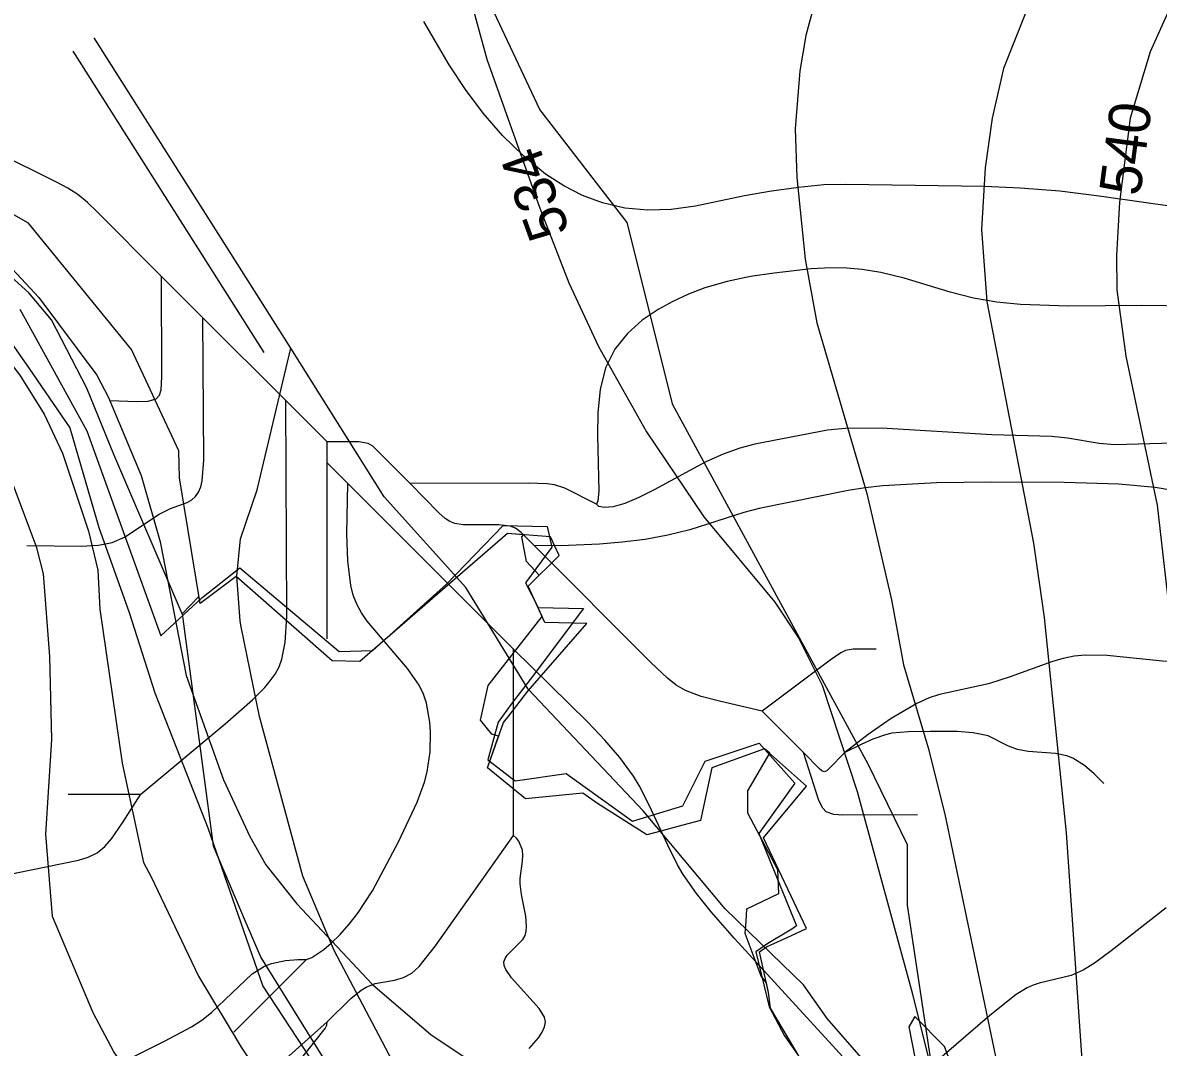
# Model space of a CAD drawing. Extents: x -709584 to -702006, y -1161789 to -1157496.
# Drawn here: x -708180.5 to -707906.4, y -1158238.2 to -1157990.8 of the extents above; entities that cross this region are included whole.
import ezdxf

# ---------------------------------------------------------------- set-up
doc = ezdxf.new("R2010")
doc.units = 0
for name, color, linetype in [('102_obvod PÚ', 7, 'Continuous'), ('103_hranice KÚ', 7, 'Continuous'), ('120_vrstevnice hlavní', 7, 'Continuous'), ('121_vrstevnice hlavní_popis', 7, 'Continuous'), ('122_vrstevnice základní', 7, 'Continuous'), ('408_BPEJ_linie', 7, 'Continuous'), ('411_akumulovaný odtok', 7, 'Continuous'), ('419_LPIS PB', 7, 'Continuous'), ('501_vodní tok', 7, 'Continuous'), ('735_OP sítí TI', 7, 'Continuous')]:
    doc.layers.add(name, color=color, linetype=linetype)

msp = doc.modelspace()

# ---------------------------------------------------------------- linework, layer by layer
at = {"layer": '102_obvod PÚ'}
msp.add_lwpolyline([(-708181.16, -1158059.93), (-708164.98, -1158089.32), (-708147.17, -1158138.79), (-708137.25, -1158129.63), (-708128.11, -1158122.41), (-708104.08, -1158142.55), (-708095.98, -1158142.38), (-708083.67, -1158131.21), (-708078.21, -1158126.3), (-708064.51, -1158112.14), (-708053.84, -1158112.38), (-708052.73, -1158117.4), (-708059.12, -1158126.01), (-708056.04, -1158131.97), (-708045.07, -1158132.19), (-708058.02, -1158149.36), (-708062.58, -1158155.32), (-708065.73, -1158159.68), (-708068.22, -1158168.78), (-708061.6, -1158173.79), (-708049.26, -1158172.08), (-708033.31, -1158183.54), (-708021.16, -1158179.83), (-708015.74, -1158169.05), (-708002.74, -1158164.72), (-707994.12, -1158174.36), (-708002.79, -1158186.51), (-707993.72, -1158208.81), (-707994.81, -1158209.61), (-708000.57, -1158213.09), (-708003.53, -1158215.08), (-708000.28, -1158228.43), (-707996.55, -1158235.42), (-707993.24, -1158240.21)], dxfattribs=at)
at = {"layer": '103_hranice KÚ'}
for points in [[(-707978.1, -1158249.32), (-707960.85, -1158243.93), (-707966.87, -1158203.84), (-707966.87, -1158189.31), (-707976.39, -1158169.76), (-708023.53, -1158083.06), (-708034.56, -1158038.96), (-708055.66, -1158011.68), (-708071.2, -1157978.61), (-708073.21, -1157956.56), (-708074.21, -1157942.53), (-708068.69, -1157934.01), (-708060.17, -1157933.51), (-708037.1, -1157939.52), (-708023.56, -1157945.53), (-708001, -1157940.02)], [(-707991.48, -1158242.94), (-707999.97, -1158228.71), (-708000.41, -1158224.96), (-708002.62, -1158215.14), (-708000.97, -1158213.92), (-707994.9, -1158211.16), (-707991.24, -1158209.49), (-708001.63, -1158187.59), (-707991.24, -1158175.1), (-708001.38, -1158166.07), (-708014.12, -1158170.65), (-708016.84, -1158183.39), (-708022.34, -1158184.86), (-708026.44, -1158185.95), (-708029.82, -1158186.85), (-708041.7, -1158179.31), (-708045.3, -1158176.77), (-708059.14, -1158178.19), (-708068.29, -1158170.65), (-708064.45, -1158159.76), (-708063.09, -1158158.01), (-708058.54, -1158152.17), (-708044.28, -1158135.79), (-708054.44, -1158135.58), (-708058.46, -1158126.79), (-708050.95, -1158119.39), (-708053.07, -1158114.94), (-708063.43, -1158114.09), (-708099.08, -1158145), (-708105.78, -1158144.82), (-708128.92, -1158124.48), (-708137.68, -1158131), (-708142.64, -1158100.64), (-708142.77, -1158094.1), (-708154.2, -1158069.65), (-708179.06, -1158039.17), (-708198.21, -1158028.27)], [(-707991.48, -1158242.94), (-707999.97, -1158228.71), (-708000.41, -1158224.96), (-708002.62, -1158215.14), (-708000.97, -1158213.92), (-707994.9, -1158211.16), (-707991.24, -1158209.49), (-708001.63, -1158187.59), (-707991.24, -1158175.1), (-708001.38, -1158166.07), (-708014.12, -1158170.65), (-708016.84, -1158183.39), (-708022.34, -1158184.86), (-708026.44, -1158185.95), (-708029.82, -1158186.85), (-708041.7, -1158179.31), (-708045.3, -1158176.77), (-708059.14, -1158178.19), (-708068.29, -1158170.65), (-708064.45, -1158159.76), (-708063.09, -1158158.01), (-708058.54, -1158152.17), (-708044.28, -1158135.79), (-708054.44, -1158135.58), (-708058.46, -1158126.79), (-708050.95, -1158119.39), (-708053.07, -1158114.94), (-708063.43, -1158114.09), (-708099.08, -1158145), (-708105.78, -1158144.82), (-708128.92, -1158124.48), (-708137.68, -1158131), (-708142.64, -1158100.64), (-708142.77, -1158094.1), (-708154.2, -1158069.65), (-708179.06, -1158039.17), (-708198.21, -1158028.27)]]:
    msp.add_lwpolyline(points, dxfattribs=at)
at = {"layer": '120_vrstevnice hlavní'}
msp.add_lwpolyline([(-707902.89, -1157985.82), (-707908.32, -1157997.82), (-707913.18, -1158013.82), (-707915.75, -1158034.11), (-707916.46, -1158046.97), (-707916.32, -1158055.26), (-707914.18, -1158071.26), (-707906.61, -1158107.26), (-707903.89, -1158131.26), (-707900.32, -1158204.12), (-707900.89, -1158258.69), (-707899.18, -1158280.12), (-707895.46, -1158297.27), (-707892.03, -1158305.84), (-707887.46, -1158314.41), (-707881.75, -1158322.98), (-707869.75, -1158335.84), (-707860.75, -1158343.13), (-707845.89, -1158353.41), (-707820.46, -1158368.13), (-707784.46, -1158387.7), (-707764.46, -1158399.84)], dxfattribs=at)
at = {"layer": '122_vrstevnice základní'}
for points in [[(-708073.61, -1157956.97), (-708074.33, -1157965.54), (-708074.19, -1157976.39), (-708073.33, -1157981.54), (-708068.47, -1157999.54), (-708055.61, -1158035.54), (-708048.61, -1158053.54), (-708041.47, -1158068.97), (-708029.9, -1158089.54), (-708016.04, -1158110.11), (-707998.9, -1158130.69), (-707993.18, -1158139.26), (-707987.47, -1158150.69), (-707979.04, -1158176.4), (-707965.75, -1158224.98), (-707959.35, -1158250.85)], [(-708286.2, -1157976.97), (-708263.34, -1157994.11), (-708257.62, -1157999.11), (-708231.19, -1158025.68), (-708202.91, -1158049.83), (-708196.48, -1158056.26), (-708181.19, -1158075.83), (-708175.33, -1158085.26), (-708170.9, -1158094.69), (-708164.62, -1158113.54), (-708162.33, -1158122.97), (-708161.9, -1158132.4), (-708156.48, -1158169.55), (-708151.33, -1158193.55), (-708149.48, -1158196.98), (-708138.05, -1158220.98), (-708127.76, -1158238.12), (-708119.33, -1158250.69)], [(-707935.61, -1157981.25), (-707943.75, -1158001.82), (-707946.46, -1158013.82), (-707948.18, -1158025.82), (-707949.04, -1158040.68), (-707947.75, -1158058.11), (-707936.46, -1158116.4), (-707933.89, -1158134.4), (-707928.61, -1158186.4), (-707924.75, -1158242.41), (-707916.89, -1158294.41), (-707910.61, -1158316.41), (-707907.18, -1158326.41), (-707901.6, -1158337.84)], [(-707989.61, -1157986.97), (-707991.47, -1157993.82), (-707992.9, -1158002.4), (-707994.04, -1158016.4), (-707993.61, -1158028.11), (-707991.61, -1158047.83), (-707988.75, -1158063.26), (-707976.75, -1158104.4), (-707970.75, -1158130.12), (-707967.89, -1158145.83), (-707961.89, -1158165.83), (-707957.89, -1158181.83), (-707944.89, -1158243.84), (-707943.18, -1158255.84), (-707930.04, -1158315.84), (-707923.04, -1158335.55), (-707918.75, -1158345.84), (-707915.04, -1158352.7), (-707909.75, -1158360.7), (-707903.03, -1158369.27)], [(-708145.05, -1158258.12), (-708158.48, -1158239.26), (-708163.48, -1158229.83), (-708173.33, -1158206.55), (-708174.91, -1158186.69), (-708173.48, -1158163.83), (-708173.91, -1158143.83), (-708175.48, -1158123.83), (-708177.05, -1158117.54), (-708182.91, -1158101.83), (-708192.05, -1158082.97), (-708197.91, -1158073.54), (-708210.05, -1158057.83), (-708218.91, -1158049.68), (-708243.05, -1158030.68), (-708251.91, -1158022.4), (-708268.91, -1158004.68), (-708278.05, -1157997.4), (-708288.2, -1157991.54), (-708293.91, -1157989.68)], [(-708247.34, -1157990.25), (-708242.34, -1157996.11), (-708222.91, -1158015.4), (-708214.91, -1158022.54), (-708200.19, -1158034.11), (-708187.33, -1158045.68), (-708176.62, -1158057.11), (-708162.62, -1158075.83), (-708159.76, -1158081.26), (-708151.9, -1158100.11), (-708147.33, -1158116.11), (-708141.05, -1158148.4), (-708132.05, -1158173.55), (-708125.62, -1158187.26), (-708121.76, -1158194.12), (-708114.33, -1158203.55), (-708096.04, -1158222.98), (-708081.9, -1158235.12), (-708069.9, -1158243.12), (-708045.9, -1158254.98), (-708033.9, -1158261.84), (-708019.61, -1158271.41), (-708005.61, -1158282.55)]]:
    msp.add_lwpolyline(points, dxfattribs=at)
at = {"layer": '408_BPEJ_linie'}
for points in [[(-708142, -1158133.5), (-708158.5, -1158095), (-708165, -1158079), (-708173.5, -1158062.5), (-708179, -1158056), (-708222, -1158017), (-708234, -1158013), (-708252.39, -1158000), (-708262.97, -1157992.52), (-708274.3, -1157978.3)], [(-707991.48, -1158242.94), (-707999.97, -1158228.71), (-708000.41, -1158224.96), (-708000.94, -1158222.59), (-708002.22, -1158220.95), (-708006.07, -1158210.68), (-708005.86, -1158207.71), (-708005.64, -1158204.7), (-707997.95, -1158201.06), (-707998.16, -1158195.29), (-708005.43, -1158181.6), (-708005.43, -1158176.25), (-708000.16, -1158167.15), (-708001.38, -1158166.07), (-708014.12, -1158170.65), (-708016.84, -1158183.39), (-708022.34, -1158184.86), (-708026.44, -1158185.95), (-708029.82, -1158186.85), (-708041.7, -1158179.31), (-708045.3, -1158176.77), (-708059.14, -1158178.19), (-708068.29, -1158170.65), (-708065.59, -1158163), (-708067.23, -1158162.57), (-708070.01, -1158159.14), (-708068.09, -1158150.8), (-708055.09, -1158134.16), (-708058.46, -1158126.79), (-708055.8, -1158124.17), (-708058.89, -1158120.86), (-708059.96, -1158114.88), (-708059.56, -1158114.41), (-708063.43, -1158114.09), (-708099.08, -1158145), (-708105.78, -1158144.82), (-708128.92, -1158124.48), (-708137.68, -1158131), (-708137.96, -1158129.28), (-708142, -1158133.5)], [(-708142, -1158133.5), (-708134.5, -1158189.5), (-708126.75, -1158207.71), (-708123, -1158216.5), (-708105, -1158245.5)], [(-707948.58, -1158263.02), (-707958, -1158238), (-707965.16, -1158230.73), (-707966.55, -1158233.25), (-707965.08, -1158241)]]:
    msp.add_lwpolyline(points, dxfattribs=at)
at = {"layer": '411_akumulovaný odtok'}
for p, q in [((-708136.99, -1158062), (-708146.99, -1158052)), ((-708116.99, -1158082), (-708136.99, -1158062)), ((-708106.99, -1158092), (-708116.99, -1158082)), ((-708106.99, -1158097), (-708106.99, -1158092)), ((-708101.99, -1158102), (-708106.99, -1158097)), ((-708106.99, -1158139.5), (-708106.99, -1158097)), ((-708061.99, -1158142), (-708101.99, -1158102)), ((-708061.99, -1158187), (-708061.99, -1158142)), ((-707991.99, -1158167), (-708001.99, -1158157)), ((-708169.49, -1158177), (-708151.99, -1158177)), ((-708129.49, -1158234.5), (-708111.99, -1158217)), ((-708154.49, -1158274.5), (-708106.99, -1158232))]:
    msp.add_line(p, q, dxfattribs=at)
for points in [[(-707892.25, -1158036.69), (-707920.63, -1158032.64), (-707930.16, -1158031.46), (-707939.72, -1158030.67), (-707948.34, -1158030.3), (-707981.8, -1158029.79), (-707987.08, -1158029.94), (-707993.24, -1158030.53), (-707999.76, -1158031.44), (-708006.21, -1158032.59), (-708018.08, -1158035.09), (-708023.98, -1158035.9), (-708029.56, -1158036.05), (-708035.11, -1158035.52), (-708040.56, -1158034.27), (-708045.31, -1158032.49), (-708049.88, -1158030.15), (-708054.26, -1158027.3), (-708059.62, -1158022.93), (-708064.63, -1158017.97), (-708069.29, -1158012.58), (-708073.61, -1158006.85), (-708077.56, -1158000.89), (-708083.63, -1157990.5)], [(-708146.99, -1158052), (-708162.67, -1158036.25), (-708164.86, -1158034.17), (-708167.17, -1158032.25), (-708169.61, -1158030.72), (-708172.17, -1158029.35), (-708186.99, -1158022)], [(-707898.67, -1158059.23), (-707910.35, -1158059.07), (-707928.01, -1158059.2), (-707939.65, -1158058.79), (-707945.36, -1158058.22), (-707950.95, -1158057.26), (-707956.62, -1158055.81), (-707967.73, -1158052.42), (-707973.32, -1158051.04), (-707977.84, -1158050.32), (-707982.39, -1158049.98), (-707986.94, -1158049.99), (-707990.14, -1158050.21), (-707999.05, -1158051.21), (-708004.76, -1158052.07), (-708010.39, -1158053.21), (-708015.83, -1158054.77), (-708019.74, -1158056.32), (-708023.51, -1158058.1), (-708027.12, -1158060.04), (-708030.95, -1158062.58), (-708034.52, -1158065.77), (-708037.55, -1158069.61), (-708039.78, -1158074.08), (-708041.12, -1158079.33), (-708041.67, -1158084.9), (-708041.73, -1158090.46), (-708041.42, -1158103.85), (-708041.61, -1158106.2), (-708041.99, -1158107)], [(-708159.49, -1158082), (-708152.93, -1158082.21), (-708150.21, -1158082.12), (-708148.24, -1158081.58), (-708147.44, -1158080.72), (-708147.07, -1158079.42), (-708146.88, -1158076.28), (-708146.99, -1158052)], [(-708179.49, -1158117), (-708166.35, -1158117.16), (-708162.2, -1158116.9), (-708158.92, -1158116.26), (-708155.91, -1158115.01), (-708147.57, -1158109.41), (-708144.77, -1158108.07), (-708140.81, -1158106.58), (-708139.69, -1158105.97), (-708138.76, -1158105.19), (-708138.02, -1158104.1), (-708137.51, -1158102.8), (-708137.17, -1158101.34), (-708136.73, -1158096.39), (-708136.99, -1158062)], [(-708151.99, -1158177), (-708131.63, -1158160.03), (-708125.05, -1158154.27), (-708122.05, -1158151.26), (-708120.71, -1158149.68), (-708119.53, -1158148.03), (-708118.58, -1158146.27), (-708117.9, -1158144.42), (-708117.13, -1158140.44), (-708116.75, -1158134.12), (-708116.99, -1158082)], [(-707902.76, -1158092.31), (-707916.85, -1158092.69), (-707920.66, -1158092.33), (-707928.26, -1158091.09), (-707932.08, -1158090.66), (-707946.57, -1158090.28), (-707973.15, -1158088.66), (-707981.94, -1158088.73), (-707986.23, -1158089.12), (-708003.71, -1158092.49), (-708007.39, -1158093.48), (-708011.37, -1158094.91), (-708015.56, -1158096.82), (-708028.01, -1158103.54), (-708031.76, -1158105.43), (-708035.12, -1158106.84), (-708037.98, -1158107.64), (-708040.04, -1158107.81), (-708041.42, -1158107.56), (-708041.99, -1158107)], [(-708086.99, -1158102), (-708094.97, -1158093.96), (-708096, -1158093.03), (-708097.12, -1158092.33), (-708099.34, -1158091.95), (-708106.99, -1158092)], [(-708111.99, -1158217), (-708110.72, -1158216.45), (-708107.79, -1158214.51), (-708106, -1158213.05), (-708103.82, -1158210.93), (-708101.66, -1158208.47), (-708099.6, -1158205.79), (-708096.02, -1158200.37), (-708089.77, -1158188.51), (-708085.3, -1158178.97), (-708083.51, -1158174.11), (-708082.84, -1158171.64), (-708082.13, -1158166.85), (-708082.03, -1158162.04), (-708082.18, -1158159.67), (-708083, -1158155.05), (-708083.75, -1158152.87), (-708084.81, -1158150.73), (-708087.58, -1158146.72), (-708097.32, -1158135.27), (-708098.7, -1158133.26), (-708099.84, -1158131.15), (-708100.68, -1158129), (-708101.29, -1158126.62), (-708101.99, -1158120.72), (-708102.2, -1158114.19), (-708101.99, -1158102)], [(-708041.99, -1158107), (-708049.64, -1158103.18), (-708052.08, -1158102.38), (-708053.86, -1158102.12), (-708058.42, -1158101.96), (-708086.99, -1158102)], [(-708056.99, -1158117), (-708060.14, -1158113.86), (-708061.53, -1158112.83), (-708062.82, -1158112.3), (-708065.56, -1158112.02), (-708074.13, -1158112), (-708076.15, -1158111.72), (-708077.37, -1158111.23), (-708078.48, -1158110.48), (-708080.03, -1158109.11), (-708086.99, -1158102)], [(-707898.55, -1158104.47), (-707907.14, -1158103.01), (-707915.88, -1158102.21), (-707929.07, -1158101.75), (-707946.72, -1158101.67), (-707959.89, -1158101.87), (-707972.86, -1158102.58), (-707977.09, -1158103.05), (-707981.24, -1158103.71), (-708002.7, -1158108.06), (-708006.4, -1158108.99), (-708019.4, -1158113.19), (-708024.71, -1158114.53), (-708030.2, -1158115.52), (-708035.79, -1158116.22), (-708041.21, -1158116.67), (-708050.54, -1158117.06), (-708056.99, -1158117)], [(-708001.99, -1158157), (-708012.24, -1158154.62), (-708016.7, -1158153.42), (-708020.47, -1158152.02), (-708022.76, -1158150.68), (-708024.87, -1158149.02), (-708028.84, -1158145.28), (-708056.99, -1158117)], [(-707971.99, -1158252), (-708008.64, -1158211.88), (-708014.27, -1158205.45), (-708017.83, -1158201.03), (-708021.05, -1158196.41), (-708022.38, -1158194.12), (-708024.79, -1158189.38), (-708029.26, -1158179.68), (-708031.68, -1158174.96), (-708033.04, -1158172.69), (-708036.31, -1158168.21), (-708039.96, -1158163.98), (-708044.06, -1158159.66), (-708061.99, -1158142)], [(-707974.49, -1158142), (-707980.01, -1158142), (-707981.87, -1158142.36), (-707982.98, -1158142.88), (-707985.59, -1158144.66), (-708001.99, -1158157)], [(-707854.49, -1158152), (-707863.15, -1158151.88), (-707869.37, -1158151.34), (-707872.55, -1158150.88), (-707875.6, -1158150.24), (-707878.49, -1158149.41), (-707887.52, -1158145.91), (-707889.66, -1158145.32), (-707891.78, -1158145), (-707900.19, -1158145.22), (-707905.34, -1158144.9), (-707918.71, -1158143.58), (-707924.04, -1158143.5), (-707926.67, -1158143.75), (-707929.29, -1158144.26), (-707931.88, -1158144.98), (-707942.13, -1158148.73), (-707947.32, -1158150.43), (-707959.15, -1158152.98), (-707961.67, -1158153.81), (-707964.67, -1158155.16), (-707970.82, -1158158.77), (-707976.38, -1158162.67), (-707981.99, -1158167)], [(-707919.49, -1158174.5), (-707921.8, -1158172.13), (-707924.2, -1158170.1), (-707926.98, -1158168.35), (-707928.46, -1158167.77), (-707931.18, -1158167.25), (-707937.78, -1158166.72), (-707940.32, -1158166.26), (-707942.53, -1158165.46), (-707947.4, -1158162.99), (-707951.03, -1158162.2), (-707954.87, -1158161.93), (-707961.43, -1158161.87), (-707966.69, -1158161.97), (-707970.67, -1158162.35), (-707972.2, -1158162.7), (-707975.23, -1158163.74), (-707978.11, -1158165.02), (-707981.99, -1158167)], [(-707981.99, -1158167), (-707985.79, -1158170.87), (-707986.39, -1158171.38), (-707986.99, -1158171.62), (-707987.59, -1158171.38), (-707988.19, -1158170.87), (-707991.99, -1158167)], [(-707964.49, -1158182), (-707982.56, -1158182.11), (-707984.69, -1158181.94), (-707986.49, -1158181.32), (-707987.34, -1158180.41), (-707988.26, -1158178.55), (-707991.99, -1158167)], [(-708204.49, -1158209.5), (-708192.17, -1158200.59), (-708188.99, -1158198.6), (-708186.77, -1158197.49), (-708184.41, -1158196.67), (-708181.96, -1158196.04), (-708167, -1158192.98), (-708164.65, -1158192.26), (-708162.5, -1158191.23), (-708160.67, -1158189.7), (-708159.05, -1158187.83), (-708156.39, -1158183.98), (-708151.99, -1158177)], [(-708106.99, -1158232), (-708101.28, -1158226.39), (-708098.77, -1158224.39), (-708097.59, -1158223.65), (-708095.38, -1158222.79), (-708090.77, -1158221.93), (-708088.57, -1158221.34), (-708086.57, -1158220.26), (-708084.8, -1158218.64), (-708080.86, -1158213.64), (-708061.99, -1158187)], [(-708058.23, -1158238.44), (-708056, -1158235.86), (-708055.11, -1158234.53), (-708054.49, -1158233.24), (-708054.26, -1158232.04), (-708054.5, -1158230.9), (-708055.81, -1158228.76), (-708062.49, -1158221.35), (-708063.85, -1158219.35), (-708064.23, -1158218.4), (-708064.3, -1158217.49), (-708064.03, -1158216.71), (-708063.5, -1158215.95), (-708059.73, -1158212.11), (-708059.22, -1158211.18), (-708058.93, -1158210.13), (-708058.84, -1158208.99), (-708059.06, -1158206.52), (-708060.11, -1158201.29), (-708060.43, -1158198.71), (-708060.4, -1158197.41), (-708059.81, -1158193.21), (-708059.74, -1158191.84), (-708059.87, -1158190.55), (-708060.74, -1158188.42), (-708061.26, -1158187.66), (-708061.99, -1158187)], [(-707904.49, -1158204.5), (-707917.69, -1158214.91), (-707921.72, -1158217.81), (-707924.5, -1158219.51), (-707927.39, -1158220.83), (-707935.07, -1158222.68), (-707936.56, -1158223.18), (-707937.97, -1158223.82), (-707940.65, -1158225.45), (-707947.03, -1158230.47), (-707971.99, -1158252)], [(-708176.99, -1158252), (-708146.28, -1158236.72), (-708139.74, -1158233.21), (-708137.27, -1158231.6), (-708134.93, -1158229.73), (-708125.06, -1158220.44), (-708122.15, -1158218.61), (-708120.43, -1158217.91), (-708117.05, -1158217.17), (-708114.09, -1158216.95), (-708111.99, -1158217)], [(-708174.49, -1158314.5), (-708159.06, -1158295.55), (-708154.72, -1158290.51), (-708151.69, -1158287.28), (-708145.26, -1158281.31), (-708126.91, -1158265.59), (-708123.77, -1158262.64), (-708120.92, -1158259.56), (-708119.69, -1158257.93), (-708118.67, -1158256.21), (-708117.9, -1158254.43), (-708115.92, -1158246.72), (-708115.16, -1158244.57), (-708114.13, -1158242.42), (-708112.75, -1158240.3), (-708107.51, -1158233.65), (-708107.1, -1158232.85), (-708106.99, -1158232)]]:
    msp.add_lwpolyline(points, dxfattribs=at)
at = {"layer": '419_LPIS PB'}
msp.add_lwpolyline([(-708188.11, -1158061.24), (-708178.92, -1158074.24), (-708169.09, -1158088.56), (-708162.09, -1158112.66), (-708154.8, -1158133.2), (-708148.57, -1158152.57), (-708135.8, -1158185.2), (-708122.54, -1158223.37), (-708111.03, -1158240.95)], dxfattribs=at)
at = {"layer": '501_vodní tok'}
for points in [[(-707898.35, -1158445.64), (-707919.84, -1158425.46), (-707927, -1158410.94), (-707927.96, -1158408.78), (-707937.41, -1158387.2), (-707944.81, -1158363.13), (-707952.7, -1158343.23), (-707960.11, -1158299.73), (-707965.84, -1158275.96), (-707970.24, -1158256.53), (-707973.1, -1158246.36), (-707986.26, -1158231.22), (-707992, -1158223.04), (-707999.69, -1158215.6), (-708010.93, -1158204.74), (-708030.71, -1158181.07), (-708058.47, -1158151.67), (-708073.54, -1158127.12), (-708093.22, -1158105.25), (-708115.76, -1158069.36), (-708163.24, -1157994.43)], [(-707905.68, -1158528.53), (-707926.81, -1158523.75), (-707942.48, -1158512.81), (-707963.62, -1158484.78), (-708001.16, -1158415.06), (-708017.55, -1158383.96), (-708028.85, -1158366.87), (-708064.52, -1158292.54), (-708093.72, -1158236.75), (-708105.32, -1158214.79), (-708112.88, -1158196.82), (-708123.29, -1158158.3), (-708127.79, -1158136.21), (-708128, -1158135.19), (-708128.83, -1158124.43), (-708127.87, -1158115.4), (-708123.92, -1158103.54), (-708115.76, -1158069.36)], [(-707905.68, -1158528.53), (-707926.81, -1158523.75), (-707942.48, -1158512.81), (-707963.62, -1158484.78), (-708001.16, -1158415.06), (-708017.55, -1158383.96), (-708028.85, -1158366.87), (-708064.52, -1158292.54), (-708093.72, -1158236.75), (-708105.32, -1158214.79), (-708112.88, -1158196.82), (-708123.29, -1158158.3), (-708127.79, -1158136.21), (-708128, -1158135.19), (-708128.83, -1158124.43), (-708127.87, -1158115.4), (-708123.92, -1158103.54), (-708115.76, -1158069.36)]]:
    msp.add_lwpolyline(points, dxfattribs=at)
at = {"layer": '735_OP sítí TI'}
msp.add_lwpolyline([(-708122.19, -1158070.43), (-708168.31, -1157997.64)], dxfattribs=at)

# ---------------------------------------------------------------- texts
at = {"layer": '121_vrstevnice hlavní_popis'}
for s, rotation, p in [('540', 82.552, (-707910.76, -1158032.83)), ('534', 109.9499, (-708048.31, -1158041.04))]:
    msp.add_text(s, height=10, rotation=rotation, dxfattribs=at).set_placement(p)

doc.saveas('drawing.dxf')
